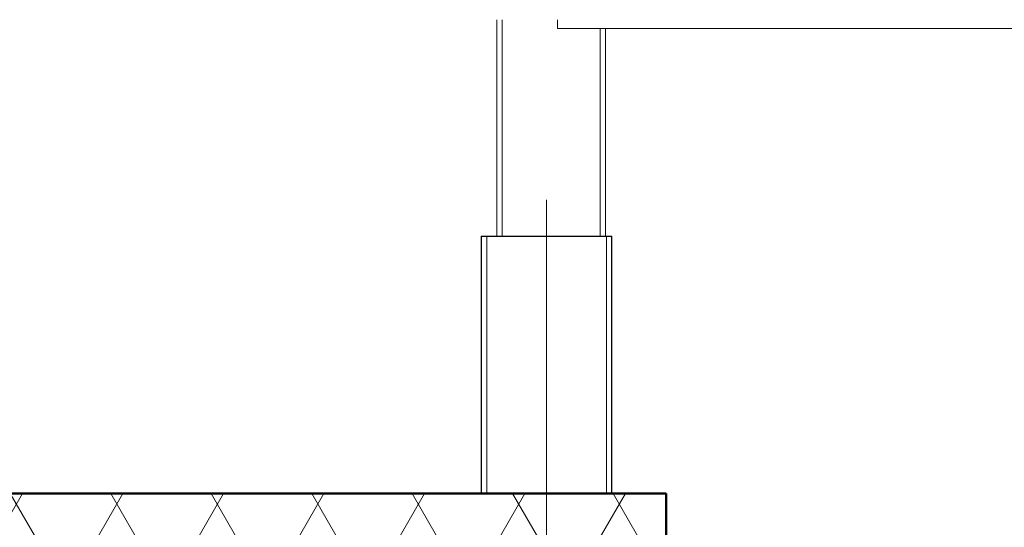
# Model space of a CAD drawing. Extents: x 50445 to 145605, y -10968 to 41989.
# Tile 332 of 338: x 129212 to 130117, y 22616 to 23083. Entities that reach past the tile are written whole.
import ezdxf

# ---------------------------------------------------------------- set-up
doc = ezdxf.new("R2010")
doc.units = 0
doc.header["$LTSCALE"] = 414.30304
doc.header["$MEASUREMENT"] = 0
for name, pattern in [('gestippeld', [6.35, 3.175, -3.175]), ('gestippeld_2_', [6.35, 3.175, -3.175]), ('hartlijn-fijn', [6, 4, -1, 0, -1]), ('stramien', [22.225, 12.7, -3.175, 3.175, -3.175])]:
    doc.linetypes.add(name, pattern=pattern)
doc.layers.get('0').update_dxf_attribs({"linetype": 'CONTINUOUS'})
for name, color, linetype, lineweight in [('A-ROOF', 4, 'CONTINUOUS', 18), ('A-ROOF-PATT', 8, 'CONTINUOUS', 18), ('S-BEAM', 4, 'CONTINUOUS', 18), ('S-COLS', 6, 'CONTINUOUS', 18), ('S-COLS-HIDN', 5, 'gestippeld_2_', 18), ('S-GRID', 1, 'CONTINUOUS', 18)]:
    doc.layers.add(name, color=color, linetype=linetype, lineweight=lineweight)

# ---------------------------------------------------------------- blocks, each defined once
blk = doc.blocks.new('27_KU_isolatie dak techniekruimte - 27_KU_isolatie dak techniekruimte-2506214-plotview doorsnede C C  -  1 op 100')
at = {"layer": 'A-ROOF-PATT'}
h = blk.add_hatch(dxfattribs=at)
h.set_pattern_fill('FP_16', color=256, style=0, pattern_type=2)
h.set_pattern_definition([(60, (33645.57, 9437.6), (-46.18203, 80.01037), []), (120, (33737.97, 9437.6), (-92.38203, 0.01037), [])])
h.paths.add_polyline_path([(48562.91, 21880.22), (48626.6, 21880.22), (48626.6, 21980.23), (20906.6, 21980.23), (20906.6, 21880.22), (48284.62, 21880.22)], flags=0)
at = {"layer": 'A-ROOF', "lineweight": 50}
for p, q in [((48626.6, 21980.23), (20906.6, 21980.23)), ((48626.6, 21880.22), (48626.6, 21980.23))]:
    blk.add_line(p, q, dxfattribs=at)
blk = doc.blocks.new('28_3B_staal - kolom - buis vierkant warm - K120x120x5-V39-plotview doorsnede C C  -  1 op 100')
at = {"layer": 'S-COLS', "linetype": 'hartlijn-fijn'}
blk.add_line((48516.6, 22217), (48516.6, 21980.23), dxfattribs=at)
at = {"layer": 'S-COLS-HIDN'}
for p, q in [((48461.6, 21980.23), (48461.6, 22217)), ((48571.6, 22217), (48571.6, 21980.23))]:
    blk.add_line(p, q, dxfattribs=at)
blk = doc.blocks.new('28_ABT-C_staal_FLA_ligger - FLA90x8-2649269-plotview doorsnede C C  -  1 op 100')
at = {"layer": 'S-BEAM', "color": 170, "lineweight": 5}
for p, q in [((5901.76, 22408), (5901.76, 22416)), ((8118.78, 22408), (5901.76, 22408))]:
    blk.add_line(p, q, dxfattribs=at)
blk = doc.blocks.new('28_ABT-C_staal_SHS_HF__kolom - SHS100x100x5-V33-plotview doorsnede C C  -  1 op 100')
at = {"layer": 'S-COLS', "color": 170, "linetype": 'gestippeld', "lineweight": 5}
for p, q in [((48475.76, 22217), (48475.76, 22416)), ((48565.76, 22217), (48565.76, 22408))]:
    blk.add_line(p, q, dxfattribs=at)
blk = doc.blocks.new('10844_ABT model nieuw_export 08-11-2012_rvt-1-plotview doorsnede C C  -  1 op 100')
at = {"layer": 'S-COLS', "color": 170, "lineweight": 5}
for p, q in [((48470.76, 22416), (48470.76, 22217)), ((48570.76, 22217), (48570.76, 22408))]:
    blk.add_line(p, q, dxfattribs=at)
at = {"color": 170, "lineweight": 5}
for name, p in [('28_ABT-C_staal_SHS_HF__kolom - SHS100x100x5-V33-plotview doorsnede C C  -  1 op 100', (0, 0)), ('28_ABT-C_staal_FLA_ligger - FLA90x8-2649269-plotview doorsnede C C  -  1 op 100', (42625, 0))]:
    blk.add_blockref(name, p, dxfattribs=at)

msp = doc.modelspace()

# ---------------------------------------------------------------- linework, layer by layer
at = {"layer": 'S-COLS', "lineweight": 25}
for p, q in [((129636.12, 22884.18), (129636.12, 22647.41)), ((129636.12, 22884.18), (129643.62, 22884.18)), ((129643.62, 22884.18), (129748.62, 22884.18)), ((129748.62, 22884.18), (129756.12, 22884.18)), ((129756.12, 22647.41), (129756.12, 22884.18))]:
    msp.add_line(p, q, dxfattribs=at)
at = {"layer": 'S-GRID', "linetype": 'stramien'}
msp.add_line((129696.12, -9967.81), (129696.12, 31258.52), dxfattribs=at)

# ---------------------------------------------------------------- block references
at = {"lineweight": 5}
msp.add_blockref('10844_ABT model nieuw_export 08-11-2012_rvt-1-plotview doorsnede C C  -  1 op 100', (81179.52, 667.18), dxfattribs=at)
at = {"layer": 'A-ROOF'}
msp.add_blockref('27_KU_isolatie dak techniekruimte - 27_KU_isolatie dak techniekruimte-2506214-plotview doorsnede C C  -  1 op 100', (81179.52, 667.18), dxfattribs=at)
at = {"layer": 'S-COLS', "linetype": 'gestippeld_2_'}
msp.add_blockref('28_3B_staal - kolom - buis vierkant warm - K120x120x5-V39-plotview doorsnede C C  -  1 op 100', (81179.52, 667.18), dxfattribs=at)

doc.saveas('drawing.dxf')
